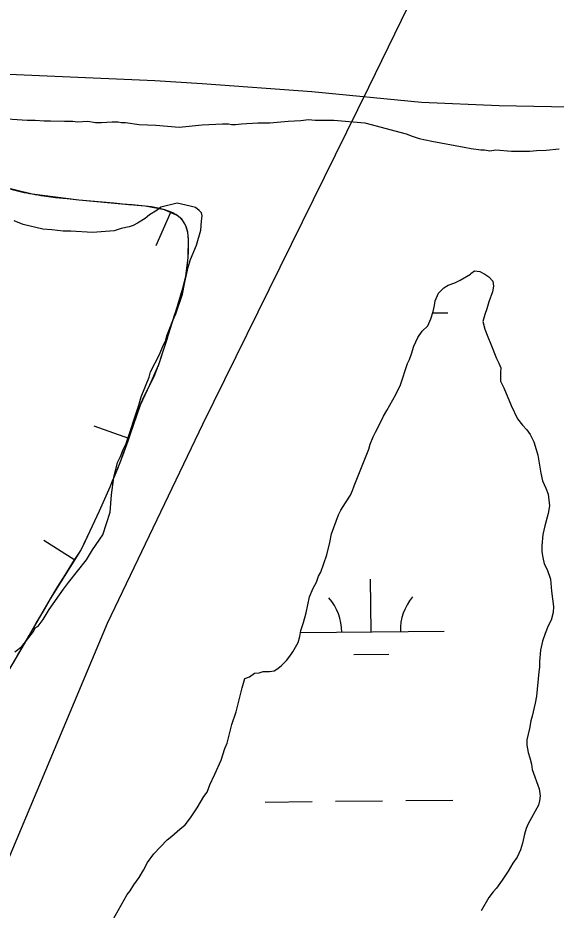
# Model space of a CAD drawing. Extents: x 3146026 to 3183936, y 897894 to 923344.
# Drawn here: x 3180106 to 3180474, y 911967 to 912576 of the extents above; entities that cross this region are included whole.
import ezdxf

# ---------------------------------------------------------------- set-up
doc = ezdxf.new("R2010")
doc.units = 0
for name, color, linetype in [('V-BORW-LINE', 7, 'Continuous'), ('V-LEVE-TOET', 7, 'Continuous'), ('V-SITE-VEGE', 7, 'Continuous'), ('V-TOPO-BNDY', 7, 'Continuous'), ('V-WETL-SWMP', 7, 'Continuous')]:
    doc.layers.add(name, color=color, linetype=linetype)

msp = doc.modelspace()

# ---------------------------------------------------------------- linework, layer by layer
at = {"layer": 'V-BORW-LINE'}
for p, q in [((3180108.6, 912456.91), (3180101.29, 912458.63)), ((3180131.8, 912453), (3180123.86, 912454.08)), ((3180139.76, 912452.19), (3180131.8, 912453)), ((3180147.73, 912451.43), (3180139.76, 912452.19)), ((3180155.71, 912450.73), (3180147.73, 912451.43)), ((3180163.7, 912450), (3180155.71, 912450.73)), ((3180171.68, 912449.24), (3180163.7, 912450)), ((3180188.56, 912447.72), (3180184.11, 912448.1)), ((3180193, 912447.27), (3180188.56, 912447.72)), ((3180197.43, 912446.75), (3180193, 912447.27)), ((3180201.92, 912445.88), (3180197.43, 912446.75)), ((3180206.37, 912444.81), (3180201.92, 912445.88)), ((3180210.75, 912443.16), (3180206.37, 912444.81)), ((3180210.41, 912442.97), (3180200.24, 912420.13)), ((3180218.47, 912437.84), (3180216.81, 912439.52)), ((3180219.72, 912435.89), (3180218.47, 912437.84)), ((3180220.81, 912433.87), (3180219.72, 912435.89)), ((3180221.52, 912431.7), (3180220.81, 912433.87)), ((3180222.08, 912429.48), (3180221.52, 912431.7)), ((3180222.39, 912427.21), (3180222.08, 912429.48)), ((3180222.56, 912416.47), (3180222.61, 912420.7)), ((3180222.35, 912412.24), (3180222.56, 912416.47)), ((3180221.49, 912403.81), (3180222.04, 912408.01)), ((3180222.04, 912408.01), (3180222.35, 912412.24)), ((3180220.84, 912399.61), (3180221.49, 912403.81)), ((3180219.93, 912395.47), (3180220.84, 912399.61)), ((3180215.99, 912382.18), (3180216.94, 912385.25)), ((3180216.94, 912385.25), (3180217.88, 912388.31)), ((3180214.09, 912376.06), (3180215.04, 912379.12)), ((3180215.04, 912379.12), (3180215.99, 912382.18)), ((3180212.18, 912369.94), (3180213.14, 912373)), ((3180213.14, 912373), (3180214.09, 912376.06)), ((3180207.95, 912356.54), (3180209.04, 912359.99)), ((3180209.04, 912359.99), (3180210.13, 912363.44)), ((3180205.76, 912349.64), (3180206.86, 912353.09)), ((3180206.86, 912353.09), (3180207.95, 912356.54)), ((3180203.53, 912342.76), (3180204.65, 912346.2)), ((3180204.65, 912346.2), (3180205.76, 912349.64)), ((3180199.6, 912332.27), (3180201.08, 912335.77)), ((3180196.29, 912325.44), (3180197.96, 912328.85)), ((3180197.96, 912328.85), (3180199.6, 912332.27)), ((3180192.89, 912318.64), (3180194.59, 912322.04)), ((3180194.59, 912322.04), (3180196.29, 912325.44)), ((3180191.3, 912315.19), (3180192.89, 912318.64)), ((3180186.27, 912301.88), (3180187.99, 912306.8)), ((3180184.63, 912296.93), (3180186.27, 912301.88)), ((3180181.83, 912288.73), (3180158.28, 912297.11)), ((3180181.33, 912287.03), (3180182.99, 912291.98)), ((3180182.99, 912291.98), (3180184.63, 912296.93)), ((3180179.65, 912282.09), (3180181.33, 912287.03)), ((3180177.87, 912277.19), (3180179.65, 912282.09)), ((3180172.58, 912264.02), (3180174.3, 912268.16)), ((3180170.82, 912259.89), (3180172.58, 912264.02)), ((3180167.28, 912251.64), (3180169.07, 912255.76)), ((3180169.07, 912255.76), (3180170.82, 912259.89)), ((3180165.48, 912247.53), (3180167.28, 912251.64)), ((3180163.66, 912243.43), (3180165.48, 912247.53)), ((3180157.13, 912229.12), (3180158.7, 912232.52)), ((3180158.7, 912232.52), (3180160.26, 912235.92)), ((3180153.95, 912222.33), (3180155.55, 912225.72)), ((3180155.55, 912225.72), (3180157.13, 912229.12)), ((3180145.08, 912205.8), (3180123.9, 912219.08)), ((3180150.72, 912215.57), (3180152.34, 912218.94)), ((3180152.34, 912218.94), (3180153.95, 912222.33)), ((3180143.74, 912204.11), (3180149.09, 912212.19)), ((3180149.09, 912212.19), (3180150.72, 912215.57)), ((3180138.57, 912195.9), (3180143.74, 912204.11)), ((3180133.51, 912187.63), (3180138.57, 912195.9)), ((3180128.5, 912179.34), (3180133.51, 912187.63)), ((3180123.59, 912170.98), (3180128.5, 912179.34)), ((3180118.7, 912162.61), (3180123.59, 912170.98)), ((3180113.84, 912154.22), (3180118.7, 912162.61)), ((3180103.29, 912136.14), (3180106.13, 912140.99))]:
    msp.add_line(p, q, dxfattribs=at)
for points in [[(3180115.95, 912455.38), (3180086.82, 912462.55)], [(3180147.73, 912451.43), (3180115.95, 912455.38)], [(3180179.66, 912448.49), (3180147.73, 912451.43)], [(3180193.02, 912447.26), (3180179.66, 912448.49)], [(3180206.22, 912444.84), (3180193.02, 912447.26)], [(3180214.93, 912440.96), (3180206.22, 912444.84)], [(3180218.03, 912438.4), (3180214.93, 912440.96)], [(3180220.21, 912435.18), (3180218.03, 912438.4)], [(3180221.22, 912432.79), (3180220.21, 912435.18)], [(3180222.1, 912429.43), (3180221.22, 912432.79)], [(3180222.55, 912424.94), (3180222.1, 912429.43)], [(3180222.37, 912412.26), (3180222.55, 912424.94)], [(3180220.84, 912399.59), (3180222.37, 912412.26)], [(3180218.82, 912391.37), (3180220.84, 912399.59)], [(3180215.04, 912379.12), (3180218.82, 912391.37)], [(3180211.22, 912366.89), (3180215.04, 912379.12)], [(3180206.86, 912353.09), (3180211.22, 912366.89)], [(3180202.4, 912339.33), (3180206.86, 912353.09)], [(3180196.29, 912325.44), (3180202.4, 912339.33)], [(3180189.82, 912311.69), (3180196.29, 912325.44)], [(3180182.99, 912291.98), (3180189.82, 912311.69)], [(3180175.99, 912272.32), (3180182.99, 912291.98)], [(3180169.07, 912255.76), (3180175.99, 912272.32)], [(3180161.82, 912239.33), (3180169.07, 912255.76)], [(3180155.55, 912225.72), (3180161.82, 912239.33)], [(3180149.09, 912212.19), (3180155.55, 912225.72)], [(3180128.5, 912179.34), (3180149.09, 912212.19)], [(3180108.97, 912145.84), (3180128.5, 912179.34)], [(3180097.63, 912126.44), (3180108.97, 912145.84)]]:
    msp.add_lwpolyline(points, dxfattribs=at)
for points in [[(3180123.86, 912454.08), (3180115.95, 912455.38), (3180108.6, 912456.91)], [(3180184.11, 912448.1), (3180179.66, 912448.49), (3180171.68, 912449.24)], [(3180216.81, 912439.52), (3180214.93, 912440.96), (3180210.75, 912443.16)], [(3180222.61, 912420.7), (3180222.55, 912424.94), (3180222.39, 912427.21)], [(3180217.88, 912388.31), (3180218.82, 912391.37), (3180219.93, 912395.47)], [(3180210.13, 912363.44), (3180211.22, 912366.89), (3180212.18, 912369.94)], [(3180201.08, 912335.77), (3180202.4, 912339.33), (3180203.53, 912342.76)], [(3180187.99, 912306.8), (3180189.82, 912311.69), (3180191.3, 912315.19)], [(3180174.3, 912268.16), (3180175.99, 912272.32), (3180177.87, 912277.19)], [(3180160.26, 912235.92), (3180161.82, 912239.33), (3180163.66, 912243.43)], [(3180106.13, 912140.99), (3180108.97, 912145.84), (3180113.84, 912154.22)]]:
    msp.add_spline(points, degree=3, dxfattribs=at)
at = {"layer": 'V-LEVE-TOET'}
msp.add_lwpolyline([(3180494.12, 912514.65), (3180434.76, 912515.75), (3180381.66, 912518.08), (3180306.85, 912525.26), (3180231.9, 912530.9), (3180199.54, 912532.87), (3180057.62, 912538.93), (3179955.94, 912539.32), (3179907.23, 912540.06), (3179848.51, 912539.89), (3179789.8, 912541.32), (3179744.16, 912543.54), (3179625.88, 912545.63), (3179549.5, 912549.16), (3179516.34, 912551.19), (3179413.57, 912555.86), (3179367.12, 912558.41), (3179302.97, 912561.09), (3179241.5, 912565.07), (3179169.71, 912572.06), (3179120.73, 912575.9)], dxfattribs=at)
at = {"layer": 'V-SITE-VEGE'}
for p, q in [((3180089.79, 912507.44), (3180112.39, 912506.06)), ((3180112.39, 912506.06), (3180118.04, 912506.1)), ((3180118.04, 912506.1), (3180124.2, 912505.63)), ((3180124.2, 912505.63), (3180128.31, 912505.65)), ((3180128.31, 912505.65), (3180138.07, 912505.21)), ((3180138.07, 912505.21), (3180143.71, 912505.25)), ((3180143.71, 912505.25), (3180146.8, 912504.76)), ((3180146.8, 912504.76), (3180153.98, 912505.32)), ((3180153.98, 912505.32), (3180159.12, 912504.33)), ((3180159.12, 912504.33), (3180163.23, 912504.36)), ((3180163.23, 912504.36), (3180170.41, 912504.92)), ((3180170.41, 912504.92), (3180174.52, 912504.95)), ((3180174.52, 912504.95), (3180176.58, 912504.45)), ((3180176.58, 912504.45), (3180179.66, 912504.47)), ((3180179.66, 912504.47), (3180188.91, 912503)), ((3180278.23, 912504.14), (3180290.54, 912505.25)), ((3180290.54, 912505.25), (3180299.27, 912505.83)), ((3180299.27, 912505.83), (3180304.4, 912506.38)), ((3180304.4, 912506.38), (3180309.02, 912505.9)), ((3180309.02, 912505.9), (3180321.85, 912505.99)), ((3180321.85, 912505.99), (3180342.92, 912504.08)), ((3180188.91, 912503), (3180200.21, 912502.56)), ((3180200.21, 912502.56), (3180216.13, 912501.14)), ((3180216.13, 912501.14), (3180232.03, 912502.79)), ((3180232.03, 912502.79), (3180245.89, 912503.4)), ((3180245.89, 912503.4), (3180250, 912503.43)), ((3180250, 912503.43), (3180252.05, 912502.93)), ((3180252.05, 912502.93), (3180254.62, 912502.95)), ((3180254.62, 912502.95), (3180258.73, 912503.49)), ((3180258.73, 912503.49), (3180270.02, 912504.08)), ((3180270.02, 912504.08), (3180278.23, 912504.14)), ((3180342.92, 912504.08), (3180371.21, 912496.58)), ((3180371.21, 912496.58), (3180375.32, 912495.07)), ((3180375.32, 912495.07), (3180379.95, 912493.56)), ((3180379.95, 912493.56), (3180388.7, 912491.57)), ((3180388.7, 912491.57), (3180410.8, 912487.62)), ((3180410.8, 912487.62), (3180415.43, 912486.62)), ((3180415.43, 912486.62), (3180422.11, 912485.64)), ((3180466.78, 912485.44), (3180475.49, 912486.53)), ((3180422.11, 912485.64), (3180424.67, 912485.66)), ((3180424.67, 912485.66), (3180428.27, 912485.17)), ((3180428.27, 912485.17), (3180432.38, 912485.71)), ((3180432.38, 912485.71), (3180443.16, 912484.76)), ((3180443.16, 912484.76), (3180455.48, 912484.85)), ((3180455.48, 912484.85), (3180460.1, 912485.4)), ((3180460.1, 912485.4), (3180466.78, 912485.44)), ((3180201.13, 912444.56), (3180196.01, 912441.44)), ((3180203.68, 912446.63), (3180201.13, 912444.56)), ((3180214.96, 912449.27), (3180203.68, 912446.63)), ((3180223.7, 912447.29), (3180214.96, 912449.27)), ((3180227.3, 912446.28), (3180223.7, 912447.29)), ((3180229.88, 912444.25), (3180227.3, 912446.28)), ((3180231.43, 912442.72), (3180229.88, 912444.25)), ((3180192.95, 912438.85), (3180187.84, 912435.74)), ((3180196.01, 912441.44), (3180192.95, 912438.85)), ((3180231.96, 912440.67), (3180231.43, 912442.72)), ((3180231.47, 912437.07), (3180231.96, 912440.67)), ((3180109.81, 912434.68), (3180103.63, 912437.2)), ((3180123.18, 912431.69), (3180109.81, 912434.68)), ((3180129.35, 912431.22), (3180123.18, 912431.69)), ((3180137.05, 912430.25), (3180129.35, 912431.22)), ((3180176.57, 912432.07), (3180171.96, 912430.49)), ((3180182.21, 912433.13), (3180176.57, 912432.07)), ((3180184.77, 912434.17), (3180182.21, 912433.13)), ((3180187.84, 912435.74), (3180184.77, 912434.17)), ((3180231, 912430.91), (3180231.47, 912437.07)), ((3180142.19, 912430.28), (3180137.05, 912430.25)), ((3180157.08, 912429.36), (3180142.19, 912430.28)), ((3180171.96, 912430.49), (3180157.08, 912429.36)), ((3180227.99, 912420.62), (3180231, 912430.91)), ((3180223.95, 912410.83), (3180227.99, 912420.62)), ((3180222.45, 912405.69), (3180223.95, 912410.83)), ((3180220.45, 912397.46), (3180222.45, 912405.69)), ((3180219.96, 912394.38), (3180220.45, 912397.46)), ((3180218.47, 912387.18), (3180219.96, 912394.38)), ((3180213.94, 912373.8), (3180218.47, 912387.18)), ((3180211.92, 912369.17), (3180213.94, 912373.8)), ((3180207.89, 912358.87), (3180211.92, 912369.17)), ((3180206.89, 912355.27), (3180207.89, 912358.87)), ((3180202.85, 912346), (3180205.37, 912352.18)), ((3180205.37, 912352.18), (3180206.89, 912355.27)), ((3180196.77, 912334.15), (3180202.85, 912346)), ((3180195.77, 912330.55), (3180196.77, 912334.15)), ((3180190.21, 912317.16), (3180195.77, 912330.55)), ((3180188.71, 912311.5), (3180190.21, 912317.16)), ((3180180.17, 912285.26), (3180188.71, 912311.5)), ((3180178.14, 912281.65), (3180180.17, 912285.26)), ((3180176.12, 912276.51), (3180178.14, 912281.65)), ((3180174.1, 912272.38), (3180176.12, 912276.51)), ((3180171.6, 912262.1), (3180174.1, 912272.38)), ((3180170.15, 912250.28), (3180171.6, 912262.1)), ((3180169.2, 912238.47), (3180170.15, 912250.28)), ((3180164.18, 912223.03), (3180169.2, 912238.47)), ((3180157.06, 912212.71), (3180164.18, 912223.03)), ((3180153, 912206.01), (3180157.06, 912212.71)), ((3180140.79, 912190.52), (3180153, 912206.01)), ((3180137.23, 912185.88), (3180140.79, 912190.52)), ((3180127.57, 912171.95), (3180137.23, 912185.88)), ((3180123.51, 912165.24), (3180127.57, 912171.95)), ((3180119.95, 912160.6), (3180123.51, 912165.24)), ((3180116.9, 912156.98), (3180117.91, 912159.56)), ((3180117.91, 912159.56), (3180119.95, 912160.6)), ((3180108.76, 912146.66), (3180116.9, 912156.98)), ((3180104.16, 912143.03), (3180108.76, 912146.66))]:
    msp.add_line(p, q, dxfattribs=at)
at = {"layer": 'V-TOPO-BNDY'}
msp.add_lwpolyline([(3179238.99, 909175.56), (3179275.01, 909390.01), (3179311.23, 909596.58), (3179359.59, 909868.28), (3179366.03, 909904.29), (3179388.37, 909993.89), (3179524.2, 910541.31), (3179532.4, 910562.85), (3179708.51, 911060.44), (3179741.9, 911142.65), (3179790.92, 911261.06), (3179823.61, 911340.33), (3179863.1, 911435.59), (3179935.28, 911610.11), (3180167.35, 912162.66), (3180232.39, 912298.56), (3180345.77, 912528.59), (3180399.26, 912638.41), (3180653.45, 913155.83), (3180987.65, 913733.77), (3181023.36, 913795.93), (3181059.94, 913849.87), (3181440.09, 914406.45)], dxfattribs=at)
at = {"layer": 'V-WETL-SWMP'}
for p, q in [((3180389.21, 912374.46), (3180399.63, 912374.56)), ((3180347.2, 912156.79), (3180346.84, 912192.78)), ((3180299.03, 912156.31), (3180397.2, 912157.28)), ((3180335.36, 912141.24), (3180359.35, 912141.48)), ((3180370.94, 912041.59), (3180402.94, 912041.9)), ((3180274.95, 912040.63), (3180306.95, 912040.95)), ((3180322.94, 912041.11), (3180354.94, 912041.43))]:
    msp.add_line(p, q, dxfattribs=at)
for points in [[(3180259.15, 912118.55), (3180261.06, 912124.89), (3180264.21, 912126.13), (3180267.6, 912128.59), (3180270.76, 912128.85), (3180273.68, 912129.6), (3180277.81, 912129.63), (3180280.97, 912130.14), (3180283.64, 912131.86), (3180286.06, 912133.83), (3180289.44, 912137.26), (3180291.85, 912140.2), (3180293.78, 912143.13), (3180297.39, 912149.48), (3180298.57, 912153.63), (3180299.27, 912157.77), (3180301.18, 912163.14), (3180302.84, 912169.72), (3180305.2, 912180.69), (3180307.59, 912186.54), (3180309.99, 912190.7), (3180311.42, 912194.84), (3180312.87, 912197.53), (3180316.92, 912209.24), (3180319.05, 912217.77), (3180320.23, 912223.62), (3180325, 912236.55), (3180326.68, 912239.73), (3180329.81, 912244.86), (3180333.18, 912249.99), (3180334.62, 912253.17), (3180335.57, 912256.34), (3180345.61, 912281.47), (3180346.56, 912284.88), (3180348.72, 912289.77), (3180350.16, 912292.94), (3180352.56, 912297.34), (3180355.68, 912303.93), (3180358.08, 912307.84), (3180362.17, 912315.17), (3180364.09, 912318.83), (3180367.21, 912325.42), (3180371.97, 912339.82), (3180373.41, 912342.75), (3180374.85, 912346.41), (3180376.51, 912351.77), (3180377.71, 912354.7), (3180379.15, 912357.63), (3180382.04, 912362.03), (3180385.9, 912365.71), (3180388.06, 912370.35), (3180389.49, 912375.47), (3180390.43, 912379.61), (3180390.9, 912382.78), (3180393.29, 912387.9), (3180396.92, 912391.58), (3180399.82, 912393.3), (3180404.44, 912395.04), (3180408.07, 912396.77), (3180415.1, 912400.95), (3180415.34, 912401.44), (3180417.76, 912403.16), (3180421.42, 912402.7), (3180424.84, 912400.78), (3180427.53, 912399.09), (3180430.22, 912396.19), (3180430.73, 912392.79), (3180430.03, 912388.89), (3180427.65, 912382.06), (3180426.22, 912377.18), (3180424.79, 912373.28), (3180423.6, 912368.65), (3180424.86, 912363.3), (3180426.84, 912358.21), (3180429.07, 912353.11), (3180432.78, 912343.41), (3180434.51, 912340.25), (3180435.75, 912336.86), (3180435.53, 912333.69), (3180435.57, 912327.85), (3180437.79, 912323.24), (3180442.74, 912311.35), (3180447.19, 912302.14), (3180450.62, 912297.78), (3180453.57, 912294.64), (3180455.78, 912291.49), (3180458.25, 912286.4), (3180459.99, 912281.3), (3180460.99, 912277.41), (3180463.02, 912265.02), (3180464.27, 912259.92), (3180466.5, 912254.82), (3180467.99, 912250.69), (3180469.02, 912242.67), (3180468.08, 912237.55), (3180465.71, 912229.02), (3180464.53, 912223.17), (3180463.86, 912215.38), (3180463.88, 912211.49), (3180464.4, 912207.6), (3180465.4, 912203.22)], [(3180465.4, 912203.22), (3180467.38, 912199.34), (3180469.61, 912192.79), (3180470.4, 912184.52), (3180471.69, 912174.07), (3180471.48, 912169.93), (3180470.05, 912164.81), (3180468.13, 912160.9), (3180465.98, 912155.53), (3180464.31, 912150.41), (3180462.9, 912144.32), (3180462.22, 912136.53), (3180462.25, 912132.63), (3180461.78, 912129.47), (3180460.2, 912112.91), (3180459.26, 912108.03), (3180457.13, 912099.26), (3180456.18, 912096.09), (3180455.24, 912090.73), (3180453.59, 912083.17), (3180453.62, 912079.52), (3180454.38, 912074.42), (3180455.63, 912070.78), (3180456.63, 912066.4), (3180457.14, 912062.76), (3180461.86, 912049.65), (3180462.62, 912044.79), (3180462.16, 912041.38), (3180461.45, 912038.45), (3180454.48, 912025.75), (3180453.04, 912022.58), (3180451.85, 912018.67), (3180450.68, 912012.58), (3180449.25, 912007.95), (3180446.85, 912003.06), (3180443.96, 911998.91), (3180440.84, 911993.53), (3180438.43, 911990.11), (3180436.75, 911987.18), (3180432.89, 911981.8), (3180430.47, 911979.34), (3180427.58, 911975.43), (3180422.29, 911966.39)], [(3180170.48, 911959.27), (3180180.81, 911977.59), (3180182.74, 911980.04), (3180185.39, 911984.19), (3180189.01, 911989.09), (3180191.89, 911994.22), (3180194.53, 911999.35), (3180198.87, 912005.22), (3180208.05, 912014.77), (3180211.2, 912017.23), (3180216.76, 912022.13), (3180220.39, 912025.08), (3180224.01, 912029.73), (3180228.58, 912036.57), (3180233.15, 912044.39), (3180235.32, 912047.33), (3180237.23, 912052.45), (3180240.59, 912059.53), (3180244.9, 912069.3), (3180247.52, 912077.1), (3180248.96, 912080.76), (3180252.27, 912093.44), (3180255.13, 912102.22), (3180259.15, 912118.55)]]:
    msp.add_lwpolyline(points, dxfattribs=at)
for centre, start, end in [((3180291.96, 912156.71), 359.7992, 41.34286), ((3180402.44, 912157.81), 139.7992, 181.34286)]:
    msp.add_arc(centre, 35.25, start, end, dxfattribs=at)

doc.saveas('drawing.dxf')
